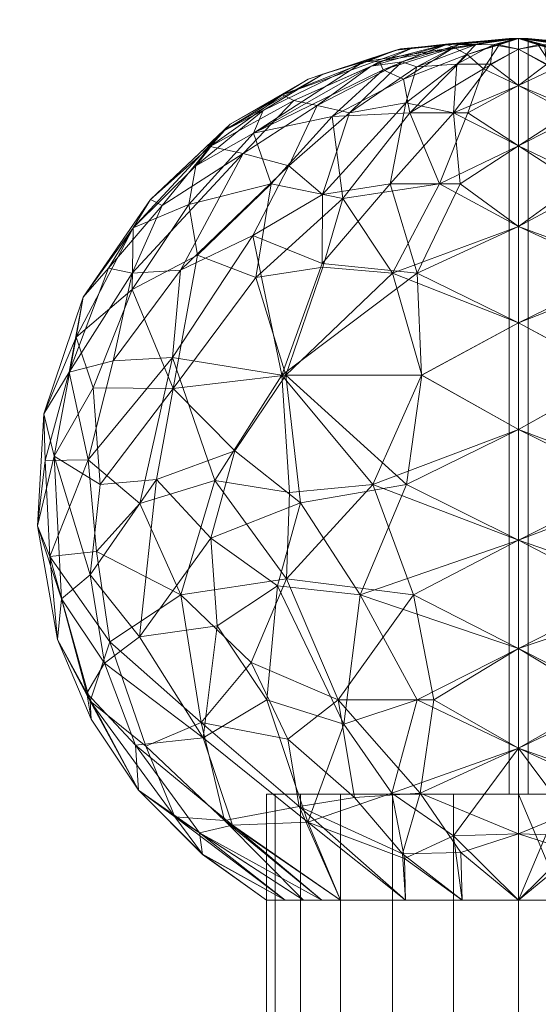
# Model space of a CAD drawing. Header units: inches. Extents: x 15 to 638, y -384 to 556.
# Tile 1015 of 1056: x 527.76 to 528.79, y 275.58 to 277.54. Entities that reach past the tile are written whole.
import ezdxf

# ---------------------------------------------------------------- set-up
doc = ezdxf.new("R2010")
doc.units = ezdxf.units.IN
doc.header["$MEASUREMENT"] = 0
for name, color, linetype, lineweight in [('A-DOOR', 31, 'Continuous', 9), ('A-FLOR', 192, 'Continuous', 9), ('A-ROOF', 132, 'Continuous', 9), ('A-WALL', 90, 'Continuous', 9)]:
    doc.layers.add(name, color=color, linetype=linetype, lineweight=lineweight)

# ---------------------------------------------------------------- blocks, each defined once
blk = doc.blocks.new('Planitar - Single Door - 3_-0 x 6_-8_-5512519-_3D_')
at = {"layer": 'A-DOOR'}
mesh = blk.add_polyface(dxfattribs=at)
corners = [(-15.5, -2.5, 40.5), (-15.5, -2, 40.5), (-15.6294, -2, 40.483), (-15.75, -2, 40.433), (-15.8536, -2, 40.3536), (-15.933, -2, 40.25), (-15.983, -2, 40.1294), (-16, -2, 40), (-15.983, -2, 39.8706), (-15.933, -2, 39.75), (-15.8536, -2, 39.6464), (-15.75, -2, 39.567), (-15.6294, -2, 39.517), (-15.5, -2, 39.5), (-15.5, -2.5, 39.5), (-15.6294, -2.5, 39.517), (-15.75, -2.5, 39.567), (-15.8536, -2.5, 39.6464), (-15.933, -2.5, 39.75), (-15.983, -2.5, 39.8706), (-16, -2.5, 40), (-15.983, -2.5, 40.1294), (-15.933, -2.5, 40.25), (-15.8536, -2.5, 40.3536), (-15.75, -2.5, 40.433), (-15.6294, -2.5, 40.483)]
mesh.append_faces([[corners[k] for k in face] for face in [(15, 12, 13, 14)]], dxfattribs={"vtx0": -1})
mesh.append_faces([[corners[k] for k in face] for face in [(16, 11, 12, 15), (18, 9, 10, 17), (17, 10, 11, 16), (19, 8, 9, 18), (8, 19, 20, 7), (21, 6, 7, 20), (22, 5, 6, 21), (23, 4, 5, 22), (3, 24, 25, 2), (4, 23, 24, 3)]], dxfattribs={"vtx0": -1, "vtx2": -1})
mesh.append_faces([[corners[k] for k in face] for face in [(1, 2, 25, 0)]], dxfattribs={"vtx1": -1})
mesh = blk.add_polyface(dxfattribs=at)
corners = [(-15.5, -2.5, 39.5), (-15.5, -2, 39.5), (-15.3706, -2, 39.517), (-15.25, -2, 39.567), (-15.1464, -2, 39.6464), (-15.067, -2, 39.75), (-15.017, -2, 39.8706), (-15, -2, 40), (-15.017, -2, 40.1294), (-15.067, -2, 40.25), (-15.1464, -2, 40.3536), (-15.25, -2, 40.433), (-15.3706, -2, 40.483), (-15.5, -2, 40.5), (-15.5, -2.5, 40.5), (-15.3706, -2.5, 40.483), (-15.25, -2.5, 40.433), (-15.1464, -2.5, 40.3536), (-15.067, -2.5, 40.25), (-15.017, -2.5, 40.1294), (-15, -2.5, 40), (-15.017, -2.5, 39.8706), (-15.067, -2.5, 39.75), (-15.1464, -2.5, 39.6464), (-15.25, -2.5, 39.567), (-15.3706, -2.5, 39.517)]
mesh.append_faces([[corners[k] for k in face] for face in [(15, 12, 13, 14), (2, 25, 0, 1)]], dxfattribs={"vtx0": -1})
mesh.append_faces([[corners[k] for k in face] for face in [(16, 11, 12, 15), (18, 9, 10, 17), (17, 10, 11, 16), (19, 8, 9, 18), (8, 19, 20, 7), (21, 6, 7, 20), (22, 5, 6, 21), (24, 3, 4, 23), (23, 4, 5, 22), (25, 2, 3, 24)]], dxfattribs={"vtx0": -1, "vtx2": -1})
mesh = blk.add_polyface(dxfattribs=at)
corners = [(-15.5, -2.5914, 40.8148), (-15.5, -2.4215, 40.6756), (-15.6953, -2.5023, 40.7245), (-15.6686, -2.6877, 40.8517), (-15.5, -2.7896, 40.9096), (-15.6121, -2.2896, 40.4536), (-15.7242, -2.2896, 40.4071), (-15.7305, -2.3819, 40.588), (-15.8536, -2.2896, 40.3536), (-15.9356, -2.4758, 40.583), (-15.5, -2.7896, 39.0904), (-15.7014, -2.6877, 39.1555), (-15.5, -2.5914, 39.1852), (-15.6295, -2.4177, 39.341), (-15.5, -2.4215, 39.3244), (-15.7515, -2.5023, 39.2931), (-15.9185, -2.445, 39.4399), (-15.7265, -2.3729, 39.4222), (-15.6148, -2.3843, 40.6239), (-15.8146, -2.8957, 39.1157), (-15.8466, -2.6393, 39.2312), (-15.6121, -2.2896, 39.5464), (-15.5, -2.2896, 39.5), (-15.8536, -2.2896, 39.6464), (-15.7242, -2.2896, 39.5929), (-16.0836, -2.4478, 40.39), (-15.8255, -2.4939, 40.6683), (-15.9995, -2.6877, 39.2899), (-16.0678, -2.4385, 39.6029), (-15.5, -2.2896, 40.5), (-15.8902, -2.2896, 39.7348), (-15.8578, -2.6877, 40.791), (-15.9578, -2.6096, 40.6876), (-16.0308, -2.7613, 40.7262), (-15.9785, -2.9138, 39.1884), (-15.8902, -2.2896, 40.2652)]
mesh.append_faces([[corners[k] for k in face] for face in [(0, 3, 4), (8, 9, 6), (10, 11, 12), (12, 13, 14), (21, 17, 24), (29, 18, 1), (5, 18, 29)]], dxfattribs={"vtx0": -1, "vtx1": -1})
mesh.append_faces([[corners[k] for k in face] for face in [(2, 3, 0), (15, 16, 17), (18, 7, 2), (19, 20, 11), (21, 13, 17), (9, 8, 25), (26, 7, 9), (6, 9, 7), (11, 15, 12), (15, 11, 20), (27, 16, 20), (28, 23, 16), (31, 3, 2), (31, 32, 33), (5, 7, 18), (26, 2, 7), (1, 18, 2), (26, 31, 2), (31, 26, 32), (24, 17, 16), (15, 17, 13), (15, 13, 12), (15, 20, 16), (34, 27, 20), (9, 32, 26)]], dxfattribs={"vtx0": -1, "vtx1": -1, "vtx2": -1})
mesh.append_faces([[corners[k] for k in face] for face in [(13, 21, 22), (25, 8, 35)]], dxfattribs={"vtx0": -1, "vtx2": -1})
mesh.append_faces([[corners[k] for k in face] for face in [(0, 1, 2), (5, 6, 7), (23, 24, 16), (30, 23, 28), (22, 14, 13)]], dxfattribs={"vtx1": -1, "vtx2": -1})
mesh = blk.add_polyface(dxfattribs=at)
corners = [(-15.5, -2.5, 39.5), (-15.5, -2.2896, 39.5), (-15.8536, -2.2896, 39.6464), (-16, -2.2896, 40), (-15.8536, -2.2896, 40.3536), (-15.5, -2.2896, 40.5), (-15.5, -2.5, 40.5), (-15.8536, -2.5, 40.3536), (-16, -2.5, 40), (-15.8536, -2.5, 39.6464), (-15.7287, -2.2896, 40.4053), (-15.6768, -2.5, 40.4268), (-15.7652, -2.5, 40.3902), (-15.9268, -2.2896, 40.1768), (-15.9268, -2.5, 40.1768), (-15.9634, -2.5, 40.0884), (-15.9268, -2.2896, 39.8232), (-15.9268, -2.5, 39.8232), (-15.8902, -2.5, 39.7348), (-15.6768, -2.2896, 39.5732), (-15.6768, -2.5, 39.5732), (-15.6143, -2.5, 39.5474), (-15.6143, -2.2896, 40.4526), (-15.8902, -2.5, 40.2652), (-15.8902, -2.2896, 40.2652), (-15.9634, -2.2896, 40.0884), (-15.9634, -2.2896, 39.9116), (-15.9634, -2.5, 39.9116), (-15.8902, -2.2896, 39.7348), (-15.7652, -2.2896, 39.6098), (-15.7652, -2.5, 39.6098), (-15.5884, -2.2896, 39.5366), (-15.5884, -2.5, 40.4634)]
mesh.append_faces([[corners[k] for k in face] for face in [(32, 5, 6), (31, 0, 1)]], dxfattribs={"vtx0": -1})
mesh.append_faces([[corners[k] for k in face] for face in [(5, 32, 22), (0, 31, 21), (21, 19, 20)]], dxfattribs={"vtx0": -1, "vtx1": -1})
mesh.append_faces([[corners[k] for k in face] for face in [(4, 12, 7), (10, 11, 12), (11, 10, 22)]], dxfattribs={"vtx0": -1, "vtx2": -1})
mesh.append_faces([[corners[k] for k in face] for face in [(4, 10, 12), (31, 19, 21), (32, 11, 22)]], dxfattribs={"vtx1": -1, "vtx2": -1})
mesh.append_faces([[corners[k] for k in face] for face in [(28, 16, 17, 18), (15, 8, 3, 25), (13, 24, 23, 14), (18, 9, 2, 28), (27, 17, 16, 26), (9, 30, 29, 2), (24, 4, 7, 23), (25, 13, 14, 15), (8, 27, 26, 3), (30, 20, 19, 29)]], dxfattribs={"vtx1": -1, "vtx3": -1})
mesh = blk.add_polyface(dxfattribs=at)
corners = [(-15.5, -2.5, 40.5), (-15.5, -2.2896, 40.5), (-15.1464, -2.2896, 40.3536), (-15, -2.2896, 40), (-15.1464, -2.2896, 39.6464), (-15.5, -2.2896, 39.5), (-15.5, -2.5, 39.5), (-15.1464, -2.5, 39.6464), (-15, -2.5, 40), (-15.1464, -2.5, 40.3536)]
mesh.append_faces([[corners[k] for k in face] for face in [(6, 7, 4, 5), (1, 2, 9, 0)]], dxfattribs={"vtx1": -1})
mesh.append_faces([[corners[k] for k in face] for face in [(3, 4, 7, 8), (8, 9, 2, 3)]], dxfattribs={"vtx1": -1, "vtx3": -1})
mesh = blk.add_polyface(dxfattribs=at)
corners = [(-15.5, -2.5914, 39.1852), (-15.5, -2.4215, 39.3244), (-15.3047, -2.5023, 39.2755), (-15.3314, -2.6877, 39.1483), (-15.5, -2.7896, 39.0904), (-15.3879, -2.2896, 39.5464), (-15.2758, -2.2896, 39.5929), (-15.2695, -2.3819, 39.412), (-15.1464, -2.2896, 39.6464), (-15.0644, -2.4758, 39.417), (-15.5, -2.7896, 40.9096), (-15.2986, -2.6877, 40.8445), (-15.5, -2.5914, 40.8148), (-15.3705, -2.4177, 40.659), (-15.5, -2.4215, 40.6756), (-15.2485, -2.5023, 40.7069), (-15.0815, -2.445, 40.5601), (-15.2735, -2.3729, 40.5778), (-15.3852, -2.3843, 39.3761), (-15.1854, -2.8957, 40.8843), (-15.1534, -2.6393, 40.7688), (-15.3879, -2.2896, 40.4536), (-15.5, -2.2896, 40.5), (-15.1464, -2.2896, 40.3536), (-15.2758, -2.2896, 40.4071), (-15.1745, -2.4939, 39.3317), (-15.0005, -2.6877, 40.7101), (-14.9322, -2.4385, 40.3971), (-15.5, -2.2896, 39.5), (-15.1098, -2.2896, 40.2652), (-15.1422, -2.6877, 39.209), (-15.0422, -2.6096, 39.3124), (-14.9692, -2.7613, 39.2738), (-15.0215, -2.9138, 40.8116), (-14.9164, -2.4478, 39.61), (-15.1098, -2.2896, 39.7348)]
mesh.append_faces([[corners[k] for k in face] for face in [(0, 3, 4), (8, 9, 6), (10, 11, 12), (12, 13, 14), (21, 17, 24), (28, 18, 1), (5, 18, 28)]], dxfattribs={"vtx0": -1, "vtx1": -1})
mesh.append_faces([[corners[k] for k in face] for face in [(2, 3, 0), (15, 16, 17), (18, 7, 2), (19, 20, 11), (21, 13, 17), (25, 7, 9), (6, 9, 7), (11, 15, 12), (15, 11, 20), (26, 16, 20), (27, 23, 16), (30, 3, 2), (30, 31, 32), (5, 7, 18), (25, 2, 7), (1, 18, 2), (25, 30, 2), (30, 25, 31), (24, 17, 16), (15, 17, 13), (15, 13, 12), (15, 20, 16), (33, 26, 20), (9, 31, 25)]], dxfattribs={"vtx0": -1, "vtx1": -1, "vtx2": -1})
mesh.append_faces([[corners[k] for k in face] for face in [(13, 21, 22), (34, 8, 35)]], dxfattribs={"vtx0": -1, "vtx2": -1})
mesh.append_faces([[corners[k] for k in face] for face in [(0, 1, 2), (5, 6, 7), (23, 24, 16), (29, 23, 27), (22, 14, 13)]], dxfattribs={"vtx1": -1, "vtx2": -1})
mesh = blk.add_polyface(dxfattribs=at)
corners = [(-15.1098, -2.2896, 39.7348), (-15.0732, -2.2896, 39.8232), (-14.9164, -2.4478, 39.61), (-14.8175, -2.4552, 39.8079), (-14.7459, -2.5085, 40.0451), (-14.6498, -2.6848, 39.8309), (-14.8742, -2.6122, 40.5417), (-14.9322, -2.4385, 40.3971), (-15.0815, -2.445, 40.5601), (-14.748, -2.8127, 40.525), (-14.9016, -2.834, 40.7033), (-15.0644, -2.4758, 39.417), (-15.1464, -2.2896, 39.6464), (-14.6888, -2.8028, 39.5788), (-14.8699, -2.6424, 39.437), (-14.7602, -2.5952, 39.6529), (-15.1098, -2.2896, 40.2652), (-14.867, -2.4238, 40.2428), (-14.8729, -2.3807, 40.0618), (-15.0366, -2.2896, 40.0884), (-14.74, -2.5977, 40.3045), (-14.6781, -2.7602, 40.3646), (-14.643, -2.7006, 40.1728), (-14.6517, -2.6489, 40.0188), (-14.5848, -2.807, 40.0134), (-15.0366, -2.2896, 39.9116), (-14.8725, -2.3815, 39.9329), (-15.0005, -2.6877, 40.7101), (-15.0422, -2.6096, 39.3124), (-14.9692, -2.7613, 39.2738), (-15, -2.2896, 40), (-15.0732, -2.2896, 40.1768)]
mesh.append_faces([[corners[k] for k in face] for face in [(3, 4, 5), (6, 7, 8), (3, 2, 1), (9, 6, 10), (11, 12, 2), (13, 14, 15), (16, 7, 17), (17, 18, 19), (20, 6, 21), (15, 3, 5), (11, 2, 14), (3, 15, 2), (4, 22, 23), (24, 23, 22), (3, 25, 26), (7, 20, 17), (26, 18, 4), (20, 22, 4), (23, 5, 4), (23, 24, 5), (27, 10, 6), (2, 15, 14), (13, 15, 5), (11, 14, 28), (29, 28, 14), (17, 20, 4), (30, 18, 26), (4, 18, 17), (3, 26, 4), (27, 6, 8), (7, 6, 20), (20, 21, 22), (9, 21, 6)]], dxfattribs={"vtx0": -1, "vtx1": -1, "vtx2": -1})
mesh.append_faces([[corners[k] for k in face] for face in [(18, 30, 19), (3, 1, 25)]], dxfattribs={"vtx0": -1, "vtx2": -1})
mesh.append_faces([[corners[k] for k in face] for face in [(0, 1, 2), (31, 16, 17), (19, 31, 17), (25, 30, 26)]], dxfattribs={"vtx1": -1, "vtx2": -1})
mesh = blk.add_polyface(dxfattribs=at)
corners = [(-15.5, -2.5, 40.5), (-15.1464, -2.5, 40.3536), (-15, -2.5, 40), (-15.1464, -2.5, 39.6464), (-15.5, -2.5, 39.5), (-15.8536, -2.5, 39.6464), (-16, -2.5, 40), (-15.8536, -2.5, 40.3536), (-15.5, -2.5, 39.981), (-15.481, -2.5, 40), (-15.5, -2.5, 40.019), (-15.519, -2.5, 40)]
mesh.append_faces([[corners[k] for k in face] for face in [(0, 10, 7)]], dxfattribs={"vtx0": -1, "vtx1": -1})
mesh.append_faces([[corners[k] for k in face] for face in [(3, 8, 9, 2), (1, 9, 10, 0), (7, 10, 11, 6)]], dxfattribs={"vtx0": -1, "vtx2": -1})
mesh.append_faces([[corners[k] for k in face] for face in [(8, 3, 4, 5)]], dxfattribs={"vtx0": -1, "vtx3": -1})
mesh.append_faces([[corners[k] for k in face] for face in [(1, 2, 9)]], dxfattribs={"vtx1": -1, "vtx2": -1})
mesh.append_faces([[corners[k] for k in face] for face in [(11, 8, 5, 6)]], dxfattribs={"vtx1": -1, "vtx3": -1})
mesh = blk.add_polyface(dxfattribs=at)
corners = [(-15.5, -2.5, 40.5), (-15.6294, -2.5, 40.483), (-15.75, -2.5, 40.433), (-15.8536, -2.5, 40.3536), (-15.933, -2.5, 40.25), (-15.983, -2.5, 40.1294), (-16, -2.5, 40), (-15.983, -2.5, 39.8706), (-15.933, -2.5, 39.75), (-15.8536, -2.5, 39.6464), (-15.75, -2.5, 39.567), (-15.6294, -2.5, 39.517), (-15.5, -2.5, 39.5), (-15.3706, -2.5, 39.517), (-15.25, -2.5, 39.567), (-15.1464, -2.5, 39.6464), (-15.067, -2.5, 39.75), (-15.017, -2.5, 39.8706), (-15, -2.5, 40), (-15.017, -2.5, 40.1294), (-15.067, -2.5, 40.25), (-15.1464, -2.5, 40.3536), (-15.25, -2.5, 40.433), (-15.3706, -2.5, 40.483)]
mesh.append_faces([[corners[k] for k in face] for face in [(14, 17, 21, 2), (7, 14, 2, 5)]], dxfattribs={"vtx0": -1, "vtx1": -1, "vtx2": -1, "vtx3": -1})
mesh.append_faces([[corners[k] for k in face] for face in [(16, 17, 14, 15), (13, 14, 11, 12), (6, 7, 5)]], dxfattribs={"vtx1": -1})
mesh.append_faces([[corners[k] for k in face] for face in [(17, 18, 21)]], dxfattribs={"vtx1": -1, "vtx2": -1})
mesh.append_faces([[corners[k] for k in face] for face in [(7, 8, 11, 14)]], dxfattribs={"vtx1": -1, "vtx2": -1, "vtx3": -1})
mesh.append_faces([[corners[k] for k in face] for face in [(9, 10, 11, 8)]], dxfattribs={"vtx2": -1})
mesh.append_faces([[corners[k] for k in face] for face in [(21, 22, 23, 2)]], dxfattribs={"vtx2": -1, "vtx3": -1})
mesh.append_faces([[corners[k] for k in face] for face in [(18, 19, 20, 21), (23, 0, 1, 2), (2, 3, 4, 5)]], dxfattribs={"vtx3": -1})
mesh = blk.add_polyface(dxfattribs=at)
corners = [(-15.5, -4, 39.981), (-15.5, -2.5, 39.981), (-15.519, -2.5, 40), (-15.5, -2.5, 40.019), (-15.5, -4, 40.019), (-15.519, -4, 40)]
mesh.append_faces([[corners[k] for k in face] for face in [(0, 1, 2, 5)]], dxfattribs={"vtx2": -1})
mesh.append_faces([[corners[k] for k in face] for face in [(2, 3, 4, 5)]], dxfattribs={"vtx3": -1})
mesh = blk.add_polyface(dxfattribs=at)
corners = [(-15.5, -4, 40.019), (-15.5, -2.5, 40.019), (-15.481, -2.5, 40), (-15.5, -2.5, 39.981), (-15.5, -4, 39.981), (-15.481, -4, 40)]
mesh.append_faces([[corners[k] for k in face] for face in [(0, 1, 2, 5)]], dxfattribs={"vtx2": -1})
mesh.append_faces([[corners[k] for k in face] for face in [(2, 3, 4, 5)]], dxfattribs={"vtx3": -1})
mesh = blk.add_polyface(dxfattribs=at)
corners = [(-15.5, -3.0046, 40.9546), (-15.7085, -2.8957, 40.9151), (-15.7896, -3.1146, 40.9126), (-15.9328, -3.0787, 39.1453), (-16.1107, -3.0085, 39.2659), (-15.9785, -2.9138, 39.1884), (-15.7222, -3.1146, 39.0687), (-15.8146, -2.8957, 39.1157), (-15.5, -3.0046, 39.0454), (-15.693, -3.3316, 40.9034), (-15.5, -3.4355, 40.8877), (-15.5, -3.2241, 40.9471), (-15.8578, -2.6877, 40.791), (-15.9608, -2.9277, 40.8246), (-15.5, -2.7896, 39.0904), (-15.5, -3.2241, 39.0529), (-15.6921, -3.3316, 39.0964), (-15.5, -3.4355, 39.1123), (-15.7014, -2.6877, 39.1555), (-16.1027, -3.1229, 40.7436), (-16.1701, -2.8957, 40.6572), (-15.9548, -3.0989, 40.843), (-15.5, -2.7896, 40.9096), (-16.0308, -2.7613, 40.7262), (-15.9698, -3.3316, 40.7954), (-15.6686, -2.6877, 40.8517), (-15.9621, -3.3316, 39.2001), (-16.0634, -3.1819, 39.2317), (-16.1868, -3.3671, 40.6015), (-16.0984, -2.834, 39.2967), (-16.2183, -3.125, 39.3675), (-16.1854, -3.3055, 39.3704), (-15.8466, -2.6393, 39.2312), (-15.9995, -2.6877, 39.2899), (-16.252, -2.8127, 39.475), (-16.1301, -2.6424, 40.563)]
mesh.append_faces([[corners[k] for k in face] for face in [(8, 7, 14), (17, 16, 15), (15, 6, 8), (22, 1, 0)]], dxfattribs={"vtx0": -1, "vtx1": -1})
mesh.append_faces([[corners[k] for k in face] for face in [(0, 1, 2), (3, 4, 5), (6, 7, 8), (12, 13, 1), (15, 16, 6), (18, 14, 7), (19, 13, 20), (21, 13, 19), (13, 12, 23), (2, 24, 9), (3, 5, 7), (2, 1, 13), (12, 1, 25), (19, 24, 21), (23, 20, 13), (6, 3, 7), (9, 11, 2), (6, 16, 26), (3, 26, 27), (22, 25, 1), (19, 28, 24), (5, 4, 29), (4, 3, 27), (3, 6, 26), (4, 27, 30), (27, 26, 31), (7, 5, 32), (33, 5, 29), (29, 4, 34), (23, 35, 20), (31, 30, 27), (21, 2, 13), (2, 21, 24)]], dxfattribs={"vtx0": -1, "vtx1": -1, "vtx2": -1})
mesh.append_faces([[corners[k] for k in face] for face in [(9, 10, 11)]], dxfattribs={"vtx0": -1, "vtx2": -1})
mesh.append_faces([[corners[k] for k in face] for face in [(11, 0, 2)]], dxfattribs={"vtx1": -1, "vtx2": -1})
mesh = blk.add_polyface(dxfattribs=at)
corners = [(-15.5, -3.0046, 39.0454), (-15.2915, -2.8957, 39.0849), (-15.2104, -3.1146, 39.0874), (-15.0672, -3.0787, 40.8547), (-14.8893, -3.0085, 40.7341), (-15.0215, -2.9138, 40.8116), (-15.2778, -3.1146, 40.9313), (-15.1854, -2.8957, 40.8843), (-15.5, -3.0046, 40.9546), (-15.307, -3.3316, 39.0966), (-15.5, -3.4355, 39.1123), (-15.5, -3.2241, 39.0529), (-15.1422, -2.6877, 39.209), (-15.0392, -2.9277, 39.1754), (-15.5, -2.7896, 40.9096), (-15.5, -3.2241, 40.9471), (-15.3079, -3.3316, 40.9036), (-15.5, -3.4355, 40.8877), (-15.2986, -2.6877, 40.8445), (-14.8973, -3.1229, 39.2564), (-14.8299, -2.8957, 39.3428), (-15.0452, -3.0989, 39.157), (-15.5, -2.7896, 39.0904), (-14.9692, -2.7613, 39.2738), (-15.0302, -3.3316, 39.2046), (-15.3314, -2.6877, 39.1483), (-15.0379, -3.3316, 40.7999), (-14.9366, -3.1819, 40.7683), (-14.8132, -3.3671, 39.3985), (-14.9016, -2.834, 40.7033), (-14.7817, -3.125, 40.6325), (-14.8146, -3.3055, 40.6296), (-15.1534, -2.6393, 40.7688), (-15.0005, -2.6877, 40.7101), (-14.748, -2.8127, 40.525), (-14.8699, -2.6424, 39.437)]
mesh.append_faces([[corners[k] for k in face] for face in [(8, 7, 14), (17, 16, 15), (15, 6, 8), (22, 1, 0)]], dxfattribs={"vtx0": -1, "vtx1": -1})
mesh.append_faces([[corners[k] for k in face] for face in [(0, 1, 2), (3, 4, 5), (6, 7, 8), (12, 13, 1), (15, 16, 6), (18, 14, 7), (19, 13, 20), (21, 13, 19), (13, 12, 23), (2, 24, 9), (3, 5, 7), (2, 1, 13), (12, 1, 25), (19, 24, 21), (23, 20, 13), (6, 3, 7), (9, 11, 2), (6, 16, 26), (3, 26, 27), (22, 25, 1), (19, 28, 24), (5, 4, 29), (4, 3, 27), (3, 6, 26), (4, 27, 30), (27, 26, 31), (7, 5, 32), (33, 5, 29), (29, 4, 34), (23, 35, 20), (21, 2, 13), (2, 21, 24)]], dxfattribs={"vtx0": -1, "vtx1": -1, "vtx2": -1})
mesh.append_faces([[corners[k] for k in face] for face in [(9, 10, 11)]], dxfattribs={"vtx0": -1, "vtx2": -1})
mesh.append_faces([[corners[k] for k in face] for face in [(11, 0, 2)]], dxfattribs={"vtx1": -1, "vtx2": -1})
mesh = blk.add_polyface(dxfattribs=at)
corners = [(-14.7484, -3.0774, 39.406), (-14.8973, -3.1229, 39.2564), (-14.8299, -2.8957, 39.3428), (-14.7817, -3.125, 40.6325), (-14.6498, -2.9353, 40.4148), (-14.748, -2.8127, 40.525), (-14.5452, -3.0327, 40.0587), (-14.5699, -2.9717, 39.8009), (-14.5848, -2.807, 40.0134), (-14.67, -3.1146, 40.4773), (-14.8146, -3.3055, 40.6296), (-14.8132, -3.3671, 39.3985), (-14.646, -3.1636, 39.5737), (-14.6958, -3.3604, 39.5633), (-14.6556, -3.3065, 40.3908), (-14.636, -3.4866, 39.9679), (-14.6084, -3.3374, 39.7647), (-14.5582, -3.255, 40.0075), (-14.6498, -2.6848, 39.8309), (-14.6888, -2.8028, 39.5788), (-14.5929, -2.8878, 40.2345), (-14.6781, -2.7602, 40.3646), (-14.5783, -3.1707, 40.2454), (-14.622, -3.4069, 40.1932), (-14.8699, -2.6424, 39.437), (-14.6627, -2.9821, 39.5461), (-14.5603, -3.1622, 39.8323), (-14.643, -2.7006, 40.1728), (-14.7329, -3.5016, 40.3824), (-14.9366, -3.1819, 40.7683), (-14.8893, -3.0085, 40.7341)]
mesh.append_faces([[corners[k] for k in face] for face in [(0, 1, 2), (3, 4, 5), (6, 7, 8), (9, 3, 10), (11, 12, 13), (4, 3, 9), (14, 9, 10), (15, 16, 17), (18, 7, 19), (12, 11, 0), (20, 21, 4), (17, 22, 23), (19, 2, 24), (0, 2, 25), (7, 25, 19), (16, 12, 26), (22, 17, 6), (9, 14, 22), (17, 16, 26), (12, 16, 13), (9, 22, 4), (20, 22, 6), (20, 6, 8), (7, 6, 26), (27, 20, 8), (18, 8, 7), (20, 27, 21), (22, 14, 23), (28, 14, 10), (1, 0, 11), (12, 0, 25), (12, 25, 7), (19, 25, 2), (10, 3, 29), (30, 3, 5), (5, 4, 21), (20, 4, 22), (17, 26, 6), (7, 26, 12)]], dxfattribs={"vtx0": -1, "vtx1": -1, "vtx2": -1})
mesh = blk.add_polyface(dxfattribs=at)
corners = [(-14.9122, -3.8151, 40.0837), (-14.7352, -3.6243, 40.1605), (-14.8595, -3.7469, 40.2094), (-14.9739, -3.8121, 40.2833), (-14.9933, -3.8568, 40.1673), (-14.9786, -3.5258, 40.6639), (-15.0088, -3.7113, 40.5116), (-14.8631, -3.5698, 40.5139), (-14.733, -3.5344, 39.659), (-14.9537, -3.7715, 39.6532), (-14.8292, -3.5401, 39.5008), (-14.7694, -3.6805, 39.9036), (-14.8146, -3.3055, 40.6296), (-15.0379, -3.3316, 40.7999), (-14.7329, -3.5016, 40.3824), (-14.622, -3.4069, 40.1932), (-14.6556, -3.3065, 40.3908), (-14.8458, -3.6702, 40.3576), (-14.9727, -3.6089, 39.4085), (-15.0302, -3.3316, 39.2046), (-14.8132, -3.3671, 39.3985), (-14.8879, -3.7853, 39.8465), (-14.9274, -3.8297, 39.9638), (-15.0317, -3.8878, 39.8895), (-14.6864, -3.5439, 39.817), (-14.7928, -3.6682, 39.7586), (-14.636, -3.4866, 39.9679), (-14.5582, -3.255, 40.0075), (-14.6084, -3.3374, 39.7647), (-15.054, -3.8771, 39.7737), (-15.0438, -3.747, 39.5041), (-14.6958, -3.3604, 39.5633)]
mesh.append_faces([[corners[k] for k in face] for face in [(0, 1, 2), (2, 3, 4), (5, 6, 7), (8, 9, 10), (1, 0, 11), (5, 12, 13), (7, 14, 12), (15, 16, 14), (1, 17, 2), (18, 19, 20), (18, 20, 10), (21, 22, 23), (17, 7, 6), (5, 7, 12), (14, 7, 17), (1, 14, 17), (3, 17, 6), (1, 15, 14), (24, 25, 8), (26, 15, 1), (25, 21, 9), (27, 15, 26), (11, 26, 1), (8, 28, 24), (22, 11, 0), (11, 22, 21), (11, 21, 25), (9, 21, 29), (26, 11, 24), (8, 25, 9), (25, 24, 11), (26, 24, 28), (9, 30, 10), (30, 18, 10), (8, 10, 31), (20, 31, 10), (8, 31, 28), (0, 2, 4), (3, 2, 17)]], dxfattribs={"vtx0": -1, "vtx1": -1, "vtx2": -1})
mesh = blk.add_polyface(dxfattribs=at)
corners = [(-15.5, -3.9065, 40.445), (-15.5, -3.7868, 40.6292), (-15.6294, -3.8522, 40.525), (-15.5, -3.979, 40.2377), (-15.5556, -3.949, 40.339), (-15.7016, -3.5344, 40.8148), (-15.89, -3.5533, 40.7309), (-15.7547, -3.7113, 40.6619), (-15.5, -3.6268, 40.7796), (-15.6158, -3.7113, 40.6997), (-15.5, -3.9065, 39.555), (-15.601, -3.8522, 39.4688), (-15.5, -3.7868, 39.3708), (-15.5, -3.4355, 40.8877), (-15.693, -3.3316, 40.9034), (-15.5, -3.979, 39.7623), (-15.5697, -3.9395, 39.6373), (-15.5, -3.6268, 39.2204), (-15.7506, -3.5344, 39.1989), (-15.5, -3.4355, 39.1123), (-15.6568, -3.7113, 39.3083), (-15.8487, -3.6821, 39.3524), (-15.7159, -3.8522, 39.5043), (-15.7237, -3.8724, 40.4562), (-15.6285, -3.9823, 39.8191), (-15.7686, -3.9377, 39.7398), (-15.7287, -3.9194, 39.6506), (-15.8698, -3.8452, 39.5912), (-15.6226, -3.949, 40.3209), (-15.9698, -3.3316, 40.7954), (-15.6921, -3.3316, 39.0964), (-15.6024, -3.9684, 39.7387), (-15.9178, -3.9193, 40.0001), (-15.7342, -3.9793, 39.9704), (-15.744, -3.977, 40.0353), (-15.7018, -3.9437, 40.2959), (-15.8358, -3.8522, 40.4238), (-15.7321, -3.9539, 40.2332), (-15.6435, -3.9885, 39.8793), (-15.776, -3.954, 39.8213), (-15.8894, -3.6901, 40.6158)]
mesh.append_faces([[corners[k] for k in face] for face in [(10, 11, 12), (13, 5, 8), (15, 16, 10), (17, 18, 19), (12, 20, 17)]], dxfattribs={"vtx0": -1, "vtx1": -1})
mesh.append_faces([[corners[k] for k in face] for face in [(5, 6, 7), (4, 0, 2), (13, 14, 5), (20, 18, 17), (21, 20, 22), (8, 5, 9), (2, 7, 23), (10, 16, 11), (24, 25, 26), (26, 25, 27), (28, 2, 23), (7, 2, 9), (18, 20, 21), (22, 20, 11), (5, 14, 29), (30, 19, 18), (12, 11, 20), (31, 22, 16), (11, 16, 22), (32, 33, 34), (1, 9, 2), (7, 9, 5), (28, 4, 2), (35, 23, 36), (37, 35, 36), (22, 31, 26), (24, 26, 31), (26, 27, 22), (25, 38, 39), (28, 23, 35), (7, 40, 23)]], dxfattribs={"vtx0": -1, "vtx1": -1, "vtx2": -1})
mesh.append_faces([[corners[k] for k in face] for face in [(0, 1, 2), (3, 0, 4), (1, 8, 9)]], dxfattribs={"vtx1": -1, "vtx2": -1})
mesh = blk.add_polyface(dxfattribs=at)
corners = [(-15.5, -3.9065, 39.555), (-15.5, -3.7868, 39.3708), (-15.3706, -3.8522, 39.475), (-15.5, -3.979, 39.7623), (-15.4444, -3.949, 39.661), (-15.2984, -3.5344, 39.1852), (-15.11, -3.5533, 39.2691), (-15.2453, -3.7113, 39.3381), (-15.5, -3.6268, 39.2204), (-15.3842, -3.7113, 39.3003), (-15.5, -3.9065, 40.445), (-15.399, -3.8522, 40.5312), (-15.5, -3.7868, 40.6292), (-15.5, -3.4355, 39.1123), (-15.307, -3.3316, 39.0966), (-15.5, -3.979, 40.2377), (-15.4303, -3.9395, 40.3627), (-15.5, -3.6268, 40.7796), (-15.2494, -3.5344, 40.8011), (-15.5, -3.4355, 40.8877), (-15.3432, -3.7113, 40.6917), (-15.1513, -3.6821, 40.6476), (-15.2841, -3.8522, 40.4957), (-15.2763, -3.8724, 39.5438), (-15.3715, -3.9823, 40.1809), (-15.2314, -3.9377, 40.2602), (-15.2713, -3.9194, 40.3494), (-15.1302, -3.8452, 40.4088), (-15.3774, -3.949, 39.6791), (-15.0302, -3.3316, 39.2046), (-15.3079, -3.3316, 40.9036), (-15.3976, -3.9684, 40.2613), (-15.0822, -3.9193, 39.9999), (-15.2658, -3.9793, 40.0296), (-15.256, -3.977, 39.9647), (-15.2982, -3.9437, 39.7041), (-15.1642, -3.8522, 39.5762), (-15.2679, -3.9539, 39.7668), (-15.3565, -3.9885, 40.1207), (-15.224, -3.954, 40.1787), (-15.1105, -3.6901, 39.3842)]
mesh.append_faces([[corners[k] for k in face] for face in [(10, 11, 12), (13, 5, 8), (15, 16, 10), (17, 18, 19), (12, 20, 17)]], dxfattribs={"vtx0": -1, "vtx1": -1})
mesh.append_faces([[corners[k] for k in face] for face in [(5, 6, 7), (4, 0, 2), (13, 14, 5), (20, 18, 17), (21, 20, 22), (8, 5, 9), (2, 7, 23), (10, 16, 11), (24, 25, 26), (26, 25, 27), (28, 2, 23), (7, 2, 9), (18, 20, 21), (22, 20, 11), (5, 14, 29), (30, 19, 18), (12, 11, 20), (31, 22, 16), (11, 16, 22), (32, 33, 34), (1, 9, 2), (7, 9, 5), (28, 4, 2), (35, 23, 36), (37, 35, 36), (22, 31, 26), (24, 26, 31), (26, 27, 22), (25, 38, 39), (28, 23, 35), (7, 40, 23)]], dxfattribs={"vtx0": -1, "vtx1": -1, "vtx2": -1})
mesh.append_faces([[corners[k] for k in face] for face in [(0, 1, 2), (3, 0, 4), (1, 8, 9)]], dxfattribs={"vtx1": -1, "vtx2": -1})
mesh = blk.add_polyface(dxfattribs=at)
corners = [(-15.1005, -3.8669, 39.6714), (-14.9537, -3.7715, 39.6532), (-15.054, -3.8771, 39.7737), (-15.256, -3.977, 39.9647), (-15.0317, -3.8878, 39.8895), (-15.0822, -3.9193, 39.9999), (-14.9786, -3.5258, 40.6639), (-15.1513, -3.6821, 40.6476), (-15.0088, -3.7113, 40.5116), (-14.9727, -3.6089, 39.4085), (-15.1105, -3.6901, 39.3842), (-15.11, -3.5533, 39.2691), (-15.1118, -3.5463, 40.7365), (-15.2453, -3.7113, 39.3381), (-15.2494, -3.5344, 40.8011), (-15.0379, -3.3316, 40.7999), (-15.3079, -3.3316, 40.9036), (-15.1302, -3.8452, 40.4088), (-15.0438, -3.747, 39.5041), (-14.9274, -3.8297, 39.9638), (-15.0302, -3.3316, 39.2046), (-15.2984, -3.5344, 39.1852), (-14.9739, -3.8121, 40.2833), (-15.2314, -3.9377, 40.2602), (-15.2903, -3.9812, 39.9124), (-15.1114, -3.9288, 40.076), (-15.2658, -3.9793, 40.0296), (-15.1923, -3.9534, 40.1204), (-14.9122, -3.8151, 40.0837), (-15.224, -3.954, 40.1787), (-15.2076, -3.9449, 39.7988), (-15.2679, -3.9539, 39.7668), (-15.2841, -3.8522, 40.4957), (-15.1642, -3.8522, 39.5762), (-15.2763, -3.8724, 39.5438), (-14.9933, -3.8568, 40.1673), (-14.8879, -3.7853, 39.8465)]
mesh.append_faces([[corners[k] for k in face] for face in [(0, 1, 2), (3, 4, 5), (6, 7, 8), (9, 10, 11), (12, 7, 6), (11, 10, 13), (14, 15, 16), (6, 15, 12), (17, 8, 7), (18, 10, 9), (0, 18, 1), (4, 19, 5), (11, 20, 9), (11, 21, 20), (22, 17, 23), (24, 2, 4), (5, 25, 26), (27, 26, 25), (28, 5, 19), (29, 27, 22), (3, 24, 4), (0, 30, 31), (17, 7, 32), (8, 17, 22), (23, 29, 22), (10, 33, 34), (33, 10, 18), (33, 18, 0), (22, 27, 35), (25, 5, 28), (12, 14, 7), (14, 12, 15), (33, 0, 31), (30, 0, 2), (30, 2, 24), (4, 2, 36), (35, 25, 28), (25, 35, 27)]], dxfattribs={"vtx0": -1, "vtx1": -1, "vtx2": -1})
mesh = blk.add_polyface(dxfattribs=at)
corners = [(-15.7686, -3.9377, 39.7398), (-15.6285, -3.9823, 39.8191), (-15.6435, -3.9885, 39.8793), (-15.5121, -4, 39.993), (-15.776, -3.954, 39.8213), (-15.5155, -4, 39.9965), (-15.7342, -3.9793, 39.9704), (-15.8077, -3.9534, 39.8796), (-15.506, -4, 39.987), (-15.6024, -3.9684, 39.7387), (-15.503, -4, 39.984), (-15.5121, -4, 40.007), (-15.509, -4, 40.01), (-15.6393, -3.9894, 40.1171), (-15.5556, -3.949, 40.339), (-15.6226, -3.949, 40.3209), (-15.5511, -3.9871, 40.1894), (-15.5, -4, 40.019), (-15.503, -4, 40.016), (-15.5697, -3.9395, 39.6373), (-15.5387, -3.9873, 39.8094), (-15.585, -3.9877, 40.1726), (-15.5, -3.979, 39.7623), (-15.5, -4, 39.981), (-15.7018, -3.9437, 40.2959), (-15.5155, -4, 40.0035), (-15.7097, -3.9812, 40.0876), (-15.744, -3.977, 40.0353), (-15.519, -4, 40), (-15.7924, -3.9449, 40.2012), (-15.5, -3.979, 40.2377), (-15.506, -4, 40.013), (-15.6178, -3.9881, 40.149), (-15.7321, -3.9539, 40.2332), (-15.509, -4, 39.99)]
mesh.append_faces([[corners[k] for k in face] for face in [(8, 9, 10), (17, 16, 18), (10, 20, 23), (25, 27, 28), (3, 2, 34)]], dxfattribs={"vtx0": -1, "vtx1": -1})
mesh.append_faces([[corners[k] for k in face] for face in [(0, 1, 2), (3, 4, 2), (5, 6, 7), (14, 15, 16), (1, 9, 8), (19, 20, 9), (21, 16, 15), (16, 21, 18), (24, 21, 15), (26, 27, 25), (20, 10, 9), (20, 19, 22), (28, 27, 6), (13, 29, 26), (14, 16, 30), (13, 32, 33), (12, 32, 13), (11, 13, 26), (29, 13, 33), (32, 21, 24), (21, 32, 31), (24, 33, 32), (34, 2, 1), (7, 4, 3)]], dxfattribs={"vtx0": -1, "vtx1": -1, "vtx2": -1})
mesh.append_faces([[corners[k] for k in face] for face in [(20, 22, 23), (7, 3, 5), (16, 17, 30), (32, 12, 31), (1, 8, 34)]], dxfattribs={"vtx0": -1, "vtx2": -1})
mesh.append_faces([[corners[k] for k in face] for face in [(11, 12, 13), (25, 11, 26), (5, 28, 6), (31, 18, 21)]], dxfattribs={"vtx1": -1, "vtx2": -1})
mesh = blk.add_polyface(dxfattribs=at)
corners = [(-15.2314, -3.9377, 40.2602), (-15.3715, -3.9823, 40.1809), (-15.3565, -3.9885, 40.1207), (-15.4879, -4, 40.007), (-15.224, -3.954, 40.1787), (-15.4845, -4, 40.0035), (-15.2658, -3.9793, 40.0296), (-15.1923, -3.9534, 40.1204), (-15.494, -4, 40.013), (-15.3976, -3.9684, 40.2613), (-15.497, -4, 40.016), (-15.4879, -4, 39.993), (-15.491, -4, 39.99), (-15.3607, -3.9894, 39.8829), (-15.4444, -3.949, 39.661), (-15.3774, -3.949, 39.6791), (-15.4489, -3.9871, 39.8106), (-15.5, -4, 39.981), (-15.497, -4, 39.984), (-15.4303, -3.9395, 40.3627), (-15.4613, -3.9873, 40.1906), (-15.415, -3.9877, 39.8274), (-15.5, -3.979, 40.2377), (-15.5, -4, 40.019), (-15.2982, -3.9437, 39.7041), (-15.4845, -4, 39.9965), (-15.2903, -3.9812, 39.9124), (-15.256, -3.977, 39.9647), (-15.481, -4, 40), (-15.2076, -3.9449, 39.7988), (-15.5, -3.979, 39.7623), (-15.494, -4, 39.987), (-15.3822, -3.9881, 39.851), (-15.2679, -3.9539, 39.7668), (-15.491, -4, 40.01)]
mesh.append_faces([[corners[k] for k in face] for face in [(8, 9, 10), (17, 16, 18), (10, 20, 23), (25, 27, 28), (3, 2, 34)]], dxfattribs={"vtx0": -1, "vtx1": -1})
mesh.append_faces([[corners[k] for k in face] for face in [(0, 1, 2), (3, 4, 2), (5, 6, 7), (14, 15, 16), (1, 9, 8), (19, 20, 9), (21, 16, 15), (16, 21, 18), (24, 21, 15), (26, 27, 25), (20, 10, 9), (20, 19, 22), (28, 27, 6), (13, 29, 26), (14, 16, 30), (13, 32, 33), (12, 32, 13), (11, 13, 26), (29, 13, 33), (32, 21, 24), (21, 32, 31), (24, 33, 32), (34, 2, 1), (7, 4, 3)]], dxfattribs={"vtx0": -1, "vtx1": -1, "vtx2": -1})
mesh.append_faces([[corners[k] for k in face] for face in [(20, 22, 23), (7, 3, 5), (16, 17, 30), (32, 12, 31), (1, 8, 34)]], dxfattribs={"vtx0": -1, "vtx2": -1})
mesh.append_faces([[corners[k] for k in face] for face in [(11, 12, 13), (25, 11, 26), (5, 28, 6), (31, 18, 21)]], dxfattribs={"vtx1": -1, "vtx2": -1})

msp = doc.modelspace()

# ---------------------------------------------------------------- block references
at = {"layer": 'A-DOOR', "rotation": 180}
msp.add_blockref('Planitar - Single Door - 3_-0 x 6_-8_-5512519-_3D_', (513.25, 273.5), dxfattribs=at)

# ---------------------------------------------------------------- meshes
at = {"layer": 'A-FLOR'}
mesh = msp.add_polyface(dxfattribs=at)
corners = [(34.9919, -40.32, -2), (35.9919, -40.32, -2), (35.9919, 270, -2), (33.9919, 270, -2), (33.9919, 351, -2), (31.9919, 351, -2), (31.9919, 443, -2), (171.25, 443, -2), (171.25, 444, -2), (478.25, 444, -2), (478.25, 445.5, -2), (612, 445.5, -2), (612, 273.5, -2), (610, 273.5, -2), (610, -38.57, -2), (614.75, -38.57, -2), (614.75, -307.5, -2), (528, -307.5, -2), (528, -314.25, -2), (184.75, -314.25, -2), (184.75, -279.55, -2), (109.75, -279.55, -2), (109.75, -229.75, -2), (132.5, -229.75, -2), (132.5, -176.25, -2), (34.9919, -176.25, -2)]
mesh.append_faces([[corners[k] for k in face] for face in [(14, 17, 24)]], dxfattribs={"vtx0": -1, "vtx1": -1, "vtx2": -1})
mesh.append_faces([[corners[k] for k in face] for face in [(20, 23, 24, 17)]], dxfattribs={"vtx0": -1, "vtx2": -1, "vtx3": -1})
mesh.append_faces([[corners[k] for k in face] for face in [(19, 20, 17, 18)]], dxfattribs={"vtx1": -1})
mesh.append_faces([[corners[k] for k in face] for face in [(1, 2, 14, 24), (13, 14, 2, 7)]], dxfattribs={"vtx1": -1, "vtx2": -1, "vtx3": -1})
mesh.append_faces([[corners[k] for k in face] for face in [(25, 0, 1, 24), (21, 22, 23, 20), (9, 10, 11)]], dxfattribs={"vtx2": -1})
mesh.append_faces([[corners[k] for k in face] for face in [(2, 3, 4, 7), (7, 8, 9, 13), (11, 12, 13, 9)]], dxfattribs={"vtx2": -1, "vtx3": -1})
mesh.append_faces([[corners[k] for k in face] for face in [(4, 5, 6, 7), (14, 15, 16, 17)]], dxfattribs={"vtx3": -1})
mesh = msp.add_polyface(dxfattribs=at)
corners = [(34.9919, -40.32), (34.9919, -176.25), (132.5, -176.25), (132.5, -229.75), (109.75, -229.75), (109.75, -279.55), (184.75, -279.55), (184.75, -314.25), (528, -314.25), (528, -307.5), (614.75, -307.5), (614.75, -38.57), (610, -38.57), (610, 273.5), (612, 273.5), (612, 445.5), (478.25, 445.5), (478.25, 444), (171.25, 444), (171.25, 443), (31.9919, 443), (31.9919, 351), (33.9919, 351), (33.9919, 270), (35.9919, 270), (35.9919, -40.32)]
mesh.append_faces([[corners[k] for k in face] for face in [(9, 6, 7, 8)]], dxfattribs={"vtx0": -1})
mesh.append_faces([[corners[k] for k in face] for face in [(3, 6, 2)]], dxfattribs={"vtx0": -1, "vtx1": -1})
mesh.append_faces([[corners[k] for k in face] for face in [(2, 6, 9, 12)]], dxfattribs={"vtx0": -1, "vtx1": -1, "vtx2": -1, "vtx3": -1})
mesh.append_faces([[corners[k] for k in face] for face in [(24, 12, 13, 19), (12, 24, 25, 2)]], dxfattribs={"vtx0": -1, "vtx2": -1, "vtx3": -1})
mesh.append_faces([[corners[k] for k in face] for face in [(16, 17, 15)]], dxfattribs={"vtx1": -1})
mesh.append_faces([[corners[k] for k in face] for face in [(10, 11, 12, 9), (20, 21, 22, 19)]], dxfattribs={"vtx2": -1})
mesh.append_faces([[corners[k] for k in face] for face in [(13, 14, 15, 17), (17, 18, 19, 13), (22, 23, 24, 19)]], dxfattribs={"vtx2": -1, "vtx3": -1})
mesh.append_faces([[corners[k] for k in face] for face in [(3, 4, 5, 6), (25, 0, 1, 2)]], dxfattribs={"vtx3": -1})
at = {"layer": 'A-ROOF'}
mesh = msp.add_polyface(dxfattribs=at)
corners = [(614, 445.5, 132), (614, -33.5, 132), (33.9919, -33.5, 132), (33.9919, 445.5, 132)]
mesh.append_faces([[corners[k] for k in face] for face in [(0, 1, 2, 3)]])
mesh = msp.add_polyface(dxfattribs=at)
corners = [(33.9919, 445.5, 143.5), (33.9919, -33.5, 143.5), (614, -33.5, 143.5), (614, 445.5, 143.5)]
mesh.append_faces([[corners[k] for k in face] for face in [(0, 1, 2, 3)]])
at = {"layer": 'A-WALL'}
mesh = msp.add_polyface(dxfattribs=at)
corners = [(612, 279.25), (612, 267.75), (531.25, 267.75), (531.25, 279.25), (397.75, 267.75), (397.75, 279.25), (471.75, 279.25), (484.75, 279.25), (495.25, 279.25), (495.25, 267.75)]
mesh.append_faces([[corners[k] for k in face] for face in [(1, 2, 3, 0)]])
mesh.append_faces([[corners[k] for k in face] for face in [(9, 7, 8), (6, 4, 5)]], dxfattribs={"vtx0": -1})
mesh.append_faces([[corners[k] for k in face] for face in [(9, 4, 6, 7)]], dxfattribs={"vtx1": -1, "vtx3": -1})
mesh = msp.add_polyface(dxfattribs=at)
corners = [(397.75, 267.75, 131.5), (612, 267.75, 131.5), (612, 279.25, 131.5), (484.75, 279.25, 131.5), (471.75, 279.25, 131.5), (397.75, 279.25, 131.5)]
mesh.append_faces([[corners[k] for k in face] for face in [(3, 0, 1, 2), (0, 3, 4, 5)]], dxfattribs={"vtx0": -1})
mesh = msp.add_polyface(dxfattribs=at)
corners = [(495.25, 279.25, 80), (531.25, 279.25, 80), (531.25, 267.75, 80), (495.25, 267.75, 80)]
mesh.append_faces([[corners[k] for k in face] for face in [(0, 1, 2, 3)]])

doc.saveas('drawing.dxf')
